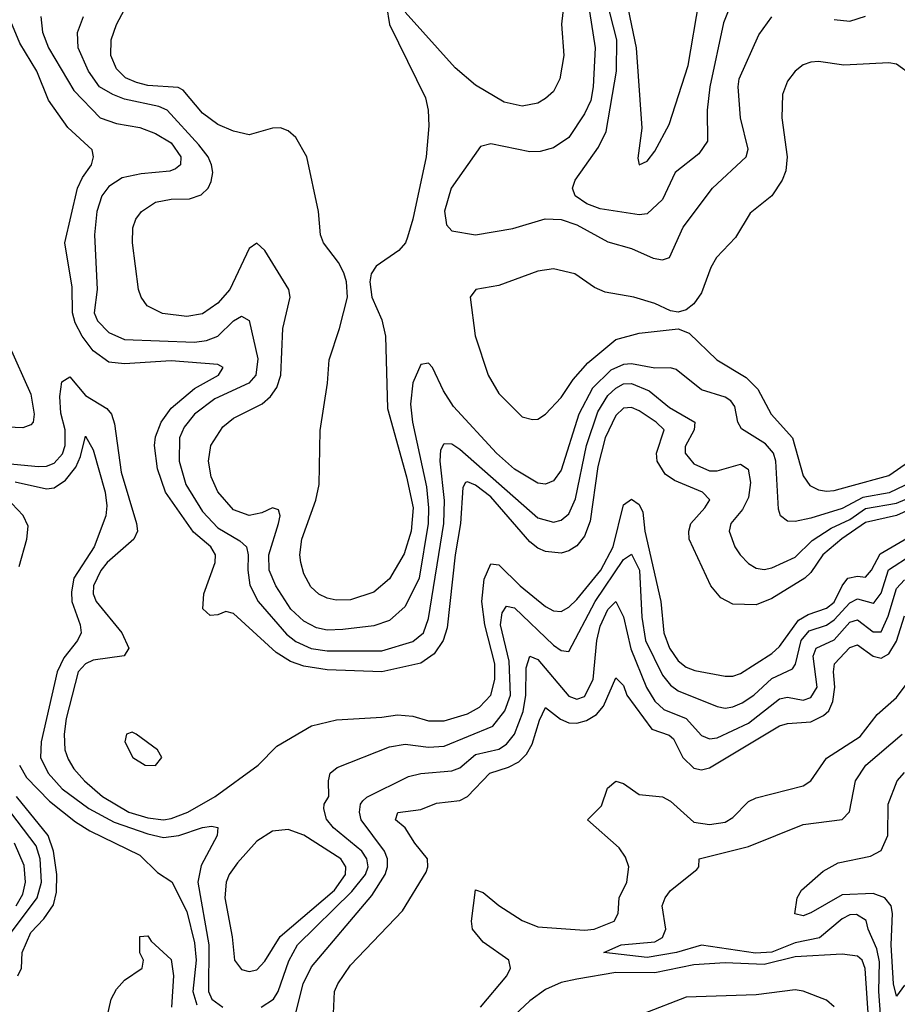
# Model space of a CAD drawing. Header units: inches. Extents: x 884549 to 1028252, y 526810 to 653624.
# Tile 598 of 656: x 993102 to 995352, y 546437 to 548962. Entities that reach past the tile are written whole.
import ezdxf

# ---------------------------------------------------------------- set-up
doc = ezdxf.new("R2010")
doc.units = ezdxf.units.IN
doc.header["$MEASUREMENT"] = 0
doc.layers.add('A9594', color=7, linetype='Continuous')

msp = doc.modelspace()

# ---------------------------------------------------------------- linework, layer by layer
at = {"layer": 'A9594', "color": 5}
for points, elevation in [([(994649.2, 549050), (994682.1, 548890), (994696.5, 548683.5), (994686.3, 548606.3), (994689.8, 548589.8), (994710, 548598.8), (994730, 548624.4), (994766.8, 548693.2), (994815.6, 548844.4), (994844, 549010)], 2120), ([(994497.8, 549010), (994490.4, 548950), (994497.1, 548870), (994486.6, 548810), (994470, 548778), (994450, 548759.3), (994430, 548747.8), (994390, 548740.1), (994343.6, 548750), (994270, 548793.8), (994217.9, 548837.9), (994090, 548980.8)], 2180), ([(994558.7, 549010), (994577.4, 548890), (994572.2, 548790), (994565.8, 548754.2), (994550, 548720.6), (994510, 548659.3), (994470, 548633.2), (994436.1, 548623.9), (994410, 548622.9), (994310, 548643.5), (994283.1, 548636.9), (994208.2, 548530), (994190.6, 548470.6), (994196, 548436), (994210, 548420.3), (994270, 548409.8), (994366.2, 548426.2), (994449.3, 548450.7), (994490, 548449.5), (994530, 548435.8), (994610, 548391.8), (994670, 548374.8), (994725.7, 548350), (994750, 548346.2), (994767.9, 548352.1), (994802.7, 548430), (994877.9, 548530), (994964.1, 548610), (994969, 548630), (994950.1, 548710), (994943.7, 548790), (994946.4, 548810), (994996.9, 548923.1), (995030, 548968.9)], 2160), ([(994923.3, 548996.7), (994906, 548954), (994870.7, 548790), (994864.6, 548730), (994865.2, 548650), (994842.6, 548617.4), (994781.8, 548570), (994750, 548500.5), (994710, 548464.1), (994690, 548461.8), (994590, 548476.4), (994555.4, 548490), (994525.8, 548510), (994519, 548530), (994525.6, 548550), (994585.4, 548634.6), (994604.9, 548675.1), (994632, 548830), (994632.8, 548910), (994606.9, 549010)], 2140), ([(994042.5, 548997.5), (994050, 548949.7), (994141.7, 548761.7), (994149, 548730), (994150.6, 548689.4), (994143.4, 548610), (994110, 548450.6), (994096.2, 548403.8), (994090.5, 548389.5), (994073.7, 548370), (994015.6, 548330), (994002.9, 548310), (993999.6, 548290), (994004.2, 548250), (994030, 548192.3), (994039.2, 548150), (994044.4, 547964.4), (994093.6, 547790), (994110.6, 547710), (994105.2, 547650), (994087.5, 547592.5), (994050, 547528.2), (994010, 547494.2), (993950, 547473.8), (993913, 547473), (993890, 547478.4), (993868.6, 547488.6), (993847.7, 547507.7), (993830, 547540.9), (993822.1, 547570), (993820.1, 547590), (993825.3, 547630), (993860.8, 547730), (993869.1, 547770), (993872, 547908), (993890.9, 548030), (993895.2, 548090), (993922, 548170), (993941.7, 548250), (993939.5, 548290), (993932.8, 548312.8), (993919, 548339), (993880.5, 548390), (993873, 548410), (993867.5, 548470), (993838.2, 548610), (993810, 548659.3), (993790, 548676.4), (993770, 548684.2), (993750, 548683.6), (993690, 548666.9), (993650, 548675.5), (993610, 548692.7), (993570, 548721.9), (993521.1, 548781.1), (993507.6, 548787.6), (993430, 548793.3), (993400.9, 548800.9), (993373, 548813), (993350, 548835.9), (993335.5, 548870), (993336.6, 548910), (993350, 548949), (993370, 548987.8)], 2180), ([(995410, 547717.8), (995350, 547690.5), (995270, 547672.8), (995209.4, 547630.6), (995161, 547590), (995130, 547544.2), (995114.3, 547530), (995030, 547477.7), (994990, 547461.8), (994930, 547463.3), (994899.5, 547479.5), (994873.5, 547510), (994817.8, 547630), (994816.9, 547650), (994822.3, 547670), (994858.1, 547710), (994871, 547731), (994852.2, 547750), (994780.3, 547780.3), (994756.4, 547796.4), (994736.4, 547830), (994734, 547850), (994753.9, 547910), (994733.1, 547930), (994690, 547958.6), (994670, 547967.7), (994650, 547965.6), (994630, 547947.2), (994602.8, 547890), (994583.6, 547816.4), (994564.4, 547675.6), (994550, 547637.5), (994530, 547612.3), (994510, 547599.9), (994490, 547594.2), (994450, 547597.9), (994430, 547606.9), (994410, 547622.7), (994310, 547738.3), (994270, 547768.3), (994250, 547777.1), (994244.8, 547775.2), (994237.4, 547762.6), (994231.7, 547670), (994217.9, 547590), (994197.7, 547402.3), (994187.7, 547370), (994164.4, 547335.6), (994130, 547312), (994030, 547289.2), (993890, 547294.7), (993830, 547303.9), (993796.4, 547316.4), (993759.1, 547339.1), (993650, 547439.4), (993630, 547444.1), (993610, 547435.9), (993590, 547434), (993571.2, 547451.2), (993573.4, 547490), (993603, 547570), (993603.4, 547590), (993591.4, 547610), (993547.4, 547647.4), (993475.2, 547750), (993454.6, 547810), (993447.3, 547870), (993450, 547891.8), (993464, 547930), (993490, 547966), (993550, 548016.2), (993611.3, 548050), (993623.2, 548070), (993610, 548077.3), (993490, 548086.8), (993370, 548079.6), (993330, 548083.6), (993290, 548112.9), (993261.8, 548150), (993244.2, 548184.2), (993236.7, 548210), (993235.8, 548275.8), (993217.8, 548390), (993250, 548530), (993262.7, 548557.3), (993285.4, 548590), (993291, 548610), (993287.8, 548627.8), (993225, 548685), (993175.8, 548755.8), (993145.9, 548830), (993101.9, 548901.9), (993070, 548977.4)], 2120), ([(993156, 548970), (993160.2, 548930), (993175.3, 548890), (993240.2, 548780.2), (993307.6, 548710), (993350, 548695.6), (993410, 548684.9), (993450, 548670.1), (993490, 548646), (993514.6, 548610), (993514.2, 548590), (993501.1, 548578.9), (993486.8, 548573.2), (993413.2, 548566.8), (993364, 548556), (993330, 548534.1), (993312.5, 548510), (993299.5, 548470), (993293.2, 548410), (993300.7, 548270), (993293, 548210), (993301.2, 548190), (993330, 548159.6), (993370, 548141.3), (993550, 548134.8), (993581, 548139), (993609.4, 548150.6), (993650, 548189.5), (993670, 548201.2), (993690, 548190.3), (993712.2, 548092.2), (993706.7, 548050), (993689, 548030), (993602, 547990), (993550, 547949.9), (993523.3, 547916.7), (993511.6, 547890), (993510.4, 547830), (993527.5, 547770), (993570, 547700.7), (993610, 547659.1), (993665.9, 547625.9), (993682.9, 547610), (993687.7, 547590), (993686.3, 547550), (993691.4, 547511.4), (993712.9, 547470), (993786.1, 547386.1), (993810, 547367.1), (993849.1, 547349.1), (993890, 547343.3), (994030, 547343.1), (994110, 547367.4), (994136.9, 547390), (994150, 547426), (994189.3, 547670), (994191.2, 547728.8), (994179.6, 547830), (994181.5, 547858.5), (994190, 547875.3), (994210, 547874.3), (994230, 547860.4), (994430, 547684.4), (994470, 547673.7), (994490, 547678.3), (994510, 547694.8), (994526.9, 547733.1), (994554.9, 547870), (994583.7, 547956.3), (994610, 547997.9), (994630, 548017.3), (994650, 548027.9), (994670, 548028.7), (994715.6, 548010), (994767.6, 547967.6), (994832.3, 547930), (994831.3, 547910), (994807.6, 547867.6), (994807.8, 547850), (994830, 547822.8), (994870, 547805.1), (994890, 547805.1), (994950, 547821.7), (994969.2, 547809.2), (994975.4, 547775.4), (994970, 547736.8), (994954.5, 547705.5), (994924.6, 547670), (994920.5, 547650), (994935.3, 547610), (994948.8, 547590), (994970, 547567.3), (994990, 547555.1), (995010, 547551.8), (995030, 547556.3), (995090, 547583.7), (995133.8, 547626.2), (995182.3, 547657.7), (995230, 547680.4), (995270, 547708.2), (995350, 547721.9), (995410, 547747.4)], 2140), ([(995390, 547776.4), (995331.1, 547748.9), (995263.1, 547736.9), (995210, 547708.6), (995130, 547683.7), (995090, 547674.7), (995070, 547675.5), (995052.1, 547690), (995047, 547707), (995039.9, 547830), (995034.6, 547850), (995013.8, 547873.8), (994952.3, 547912.3), (994943.1, 547930), (994934.9, 547970), (994924.8, 547984.8), (994910, 547994.2), (994850, 548012.6), (994784.9, 548064.9), (994770, 548069.2), (994730, 548068.4), (994670, 548079.1), (994650, 548077.8), (994617.1, 548062.9), (994570, 548017.1), (994535.1, 547950), (994490, 547807), (994470, 547779.2), (994450, 547770.6), (994430, 547773.4), (994370, 547808.9), (994323.9, 547850), (994213.8, 547970), (994187.9, 548010), (994160.3, 548070), (994150, 548081.3), (994130, 548077.6), (994110, 548030.4), (994103.7, 547976.3), (994108.6, 547930), (994144.3, 547764.3), (994150.2, 547710), (994148.8, 547670), (994125.8, 547530), (994090, 547456.8), (994050, 547421.6), (994010, 547407.9), (993930, 547398.4), (993890, 547396.8), (993862.3, 547402.3), (993830, 547419.2), (993796.5, 547450), (993758.6, 547510), (993741.1, 547550), (993740.1, 547590), (993765.4, 547670), (993769.4, 547689.4), (993765.1, 547705.1), (993750, 547710.1), (993722.7, 547697.3), (993690, 547690.5), (993650, 547704.6), (993610, 547751), (993592.3, 547790), (993585.7, 547830), (993591.8, 547870), (993622.3, 547917.7), (993650, 547939.6), (993723.5, 547976.5), (993744.7, 547995.3), (993761, 548019), (993771.3, 548050), (993776.1, 548170), (993795, 548250), (993791.9, 548270), (993730, 548370.3), (993710, 548388.5), (993690, 548374.9), (993640.3, 548270), (993610, 548235.3), (993570, 548207.7), (993530, 548200.7), (993468, 548208), (993428.4, 548228.4), (993413.1, 548250), (993406.5, 548270), (993390.6, 548390), (993391.7, 548428.3), (993399.1, 548450), (993413.8, 548470), (993450, 548493.8), (993490, 548501.7), (993537.4, 548502.6), (993567.3, 548512.7), (993584.6, 548530), (993592.9, 548547.1), (993596.5, 548570), (993593.6, 548590), (993584.6, 548610), (993560.7, 548640.7), (993479.4, 548730), (993458.8, 548738.8), (993370, 548758.3), (993340.3, 548770), (993306.3, 548790), (993278.5, 548830), (993251.3, 548890), (993250, 548929), (993265.5, 548970)], 2160), ([(995190, 548961.9), (995230, 548958), (995270, 548970.7)], 2160), ([(995390, 548818.9), (995350, 548848), (995330, 548851.5), (995214.7, 548845.3), (995150, 548854.3), (995130, 548853), (995110, 548845.8), (995090, 548829.8), (995070, 548804), (995057.2, 548770), (995055.4, 548710), (995069.6, 548610), (995065.6, 548574.4), (995056.8, 548550), (995030.1, 548509.9), (994974.6, 548465.4), (994936.8, 548403.2), (994888.3, 548351.7), (994874, 548326), (994850, 548261.1), (994830, 548233.5), (994810, 548217.7), (994790, 548212.2), (994770, 548215.4), (994730, 548233.6), (994676, 548250), (994602.8, 548262.8), (994575, 548275), (994525.1, 548310), (994470, 548323.1), (994430, 548316.8), (994330, 548279.8), (994271.3, 548270), (994256.4, 548250), (994269.2, 548150.8), (994302.6, 548050), (994330, 548003.6), (994390, 547943.6), (994416.2, 547936.2), (994430, 547937.8), (994450, 547950.2), (994490, 547993.2), (994520.8, 548039.2), (994558.3, 548081.7), (994630, 548141.5), (994690, 548157.6), (994790, 548169.3), (994817.9, 548157.9), (994888.7, 548090), (994963.9, 548043.9), (994994.2, 548014.2), (995028.7, 547950), (995082.7, 547890), (995110, 547792.4), (995127.4, 547767.4), (995150, 547756.3), (995170, 547753.2), (995190, 547754.4), (995230, 547766), (995330, 547793.4), (995382.9, 547830)], 2180), ([(993073.3, 548130), (993130, 548001.6), (993139, 547950), (993136, 547930), (993130, 547923.1), (993110, 547915.6), (993050, 547917.7)], 2120), ([(993050, 547825.1), (993150, 547815.9), (993170, 547816.9), (993190, 547824.9), (993211.4, 547848.6), (993217.9, 547870), (993218.2, 547910), (993207.4, 547952.6), (993204.8, 547995.2), (993210, 548032.8), (993230, 548046), (993270, 547997.8), (993324.7, 547964.7), (993336.8, 547950), (993345.1, 547925.1), (993361.6, 547801.6), (993401.3, 547670), (993403.6, 547650), (993394.6, 547630), (993326.3, 547570), (993310, 547549.4), (993290.7, 547510), (993290.4, 547490), (993297.9, 547470), (993363.9, 547390), (993381.3, 547350), (993369.5, 547330.5), (993290, 547319.2), (993270, 547310), (993251.3, 547290), (993220.6, 547170), (993215.4, 547130), (993217.8, 547090), (993225.8, 547065.8), (993240.9, 547040.9), (993268, 547010), (993313.7, 546970), (993381.9, 546930), (993430, 546915), (993470, 546910.1), (993490, 546913.1), (993533.1, 546930), (993603.2, 546970), (993713.3, 547050), (993760.9, 547099.1), (993850, 547151.5), (993913.7, 547166.3), (994030, 547173), (994070, 547179.3), (994110, 547176), (994150, 547163.7), (994190, 547163.9), (994250, 547182), (994280.9, 547199.1), (994309.9, 547230), (994320.2, 547270), (994320.2, 547310), (994293.9, 547410), (994286.3, 547470), (994292.7, 547527.3), (994310, 547566.6), (994330, 547564.3), (994384.5, 547510), (994450, 547456.7), (994470, 547445.7), (994490, 547444.4), (994510, 547455.7), (994530, 547475.3), (994591.7, 547550), (994623.1, 547610), (994650, 547717.8), (994670, 547732.5), (994690, 547718.9), (994699, 547699), (994704.2, 547650), (994745.6, 547470), (994753.4, 547390), (994767.3, 547350), (994790, 547317.5), (994810, 547301.7), (994832.6, 547292.6), (994910, 547278.4), (994930, 547278.5), (994950, 547285.2), (995030, 547336.3), (995050, 547354.2), (995098.2, 547421.8), (995123.1, 547436.9), (995170, 547452.9), (995190, 547468.4), (995210, 547510.1), (995225.3, 547530), (995250, 547534.8), (995270, 547532.3), (995285.9, 547550), (995308.1, 547591.9), (995390, 547639.9)], 2080), ([(993090, 547776.5), (993170, 547758.5), (993190, 547761.1), (993219.1, 547780.9), (993245.9, 547814.1), (993257.9, 547842.1), (993270, 547894.2), (993290, 547858.7), (993320.8, 547750), (993325.2, 547714.8), (993322.9, 547690), (993293, 547610), (993240.5, 547530), (993234.4, 547494.4), (993235.7, 547470), (993257, 547410), (993258.9, 547390), (993249.6, 547370), (993214.5, 547325.5), (993197.9, 547290), (993157, 547110), (993155.2, 547070), (993174.4, 547030), (993210.5, 546990), (993279.2, 546939.2), (993344.3, 546904.3), (993430, 546874.1), (993470, 546864.9), (993510, 546870.3), (993570.1, 546890.1), (993593.8, 546893.8), (993610.1, 546890.1), (993607.8, 546870), (993567, 546793), (993558.1, 546750), (993586.7, 546590), (993585.7, 546470), (993594.3, 546450), (993622.8, 546430)], 2060), ([(993100, 547560), (993119.8, 547630), (993123.1, 547663.1), (993110.7, 547690.7), (993081.3, 547721.3)], 2060), ([(993720.7, 546430), (993752.7, 546450), (993764.2, 546470), (993791.4, 546548.6), (993814.3, 546590), (993953.3, 546726.7), (993988.2, 546770), (993995.4, 546790), (993992, 546810), (993978.5, 546830), (993906.4, 546890), (993888.3, 546911.7), (993881.4, 546938.6), (993882.5, 546950), (993894.5, 546970), (993893, 547010), (993897.4, 547030), (993915.8, 547044.2), (994050, 547097.6), (994090, 547104.1), (994150, 547096.1), (994190, 547098.7), (994315, 547150), (994345.7, 547190), (994359.9, 547230), (994357, 547317), (994334.6, 547410), (994338.8, 547441.2), (994350, 547458.3), (994370, 547453.5), (994470, 547358.1), (994490, 547344.6), (994510, 547342), (994577, 547470), (994650, 547577.9), (994670, 547591.3), (994691.1, 547550), (994697, 547430), (994706.4, 547370), (994750, 547281), (994770, 547255.1), (994790, 547240.7), (994890, 547200.5), (994910, 547196.7), (994930, 547199.5), (994954.3, 547210), (994983.8, 547230), (995030, 547272.3), (995082.7, 547297.3), (995090.9, 547309.1), (995105, 547370), (995125.4, 547394.6), (995170.5, 547409.5), (995190, 547423.2), (995230, 547466.5), (995250, 547476.5), (995290, 547465.7), (995292.4, 547467.6), (995310, 547491.2), (995328.8, 547551.2), (995390, 547590.1)], 2060), ([(993808.6, 546411.4), (993828.8, 546490), (993850, 546533.4), (994004.1, 546715.9), (994039, 546770), (994045, 546790), (994044.4, 546810), (994036.7, 546830), (993977.1, 546910), (993973.1, 546930), (993975.4, 546950), (993981.3, 546958.7), (993991.8, 546968.2), (994098.9, 547021.1), (994130, 547029), (994210, 547035.6), (994230, 547043.7), (994270, 547077.4), (994330, 547091.6), (994350, 547103.9), (994370, 547130), (994392.5, 547187.5), (994399.5, 547230), (994400.2, 547299.8), (994410, 547330.1), (994430, 547321.5), (994510, 547227.5), (994530, 547219.9), (994550, 547226.4), (994572.2, 547270), (994581.1, 547370), (994590, 547406.3), (994610, 547449), (994630, 547470.1), (994650, 547430.3), (994668.8, 547348.8), (994709.1, 547249.1), (994730, 547214), (994753, 547193), (994810.6, 547170), (994850, 547126.1), (994870, 547117.6), (994890, 547120.4), (994970, 547158.3), (995050, 547220.7), (995070, 547224.7), (995110, 547217.2), (995130, 547223.4), (995146, 547250), (995136.4, 547330), (995143.5, 547350), (995190, 547371.7), (995230, 547417.2), (995250, 547423), (995290, 547392.3), (995310, 547392.1), (995328, 547432), (995350, 547502.9), (995370, 547525.7)], 2040), ([(993906.5, 546413.5), (993908.5, 546470), (993917, 546490), (993950, 546537.8), (994083.3, 546676.7), (994143.9, 546776.1), (994148.5, 546790), (994147.4, 546810), (994114.5, 546850), (994090, 546889.9), (994065.6, 546910), (994071.3, 546928.7), (994130, 546936.4), (994170, 546952.7), (994230, 546959.8), (994250, 546970.1), (994307.3, 547030), (994354.8, 547045.2), (994381.3, 547058.7), (994401.4, 547078.6), (994416, 547104), (994434.1, 547165.9), (994450, 547197.8), (994488.6, 547168.6), (994510, 547158.5), (994530, 547157.7), (994555.3, 547164.7), (994580.1, 547179.9), (994598.6, 547201.4), (994630, 547274.4), (994650, 547254.9), (994658.1, 547230), (994722.5, 547142.5), (994766.9, 547126.9), (994778.2, 547118.2), (994802.1, 547070), (994830, 547043), (994850, 547038.2), (994870, 547043.3), (995050, 547151.5), (995070, 547157.2), (995130, 547161.4), (995162.6, 547177.4), (995175.9, 547190), (995186.8, 547213.2), (995191.4, 547250), (995187.8, 547290), (995190.6, 547310), (995230, 547351.7), (995250, 547358.8), (995290, 547329.4), (995310, 547324.8), (995330, 547335.5), (995350, 547368.6), (995370, 547432.9)], 2020), ([(994283.5, 546430), (994350.3, 546510), (994360.1, 546530), (994355.9, 546550), (994290, 546596.7), (994262.7, 546630), (994260.1, 546650), (994270, 546730.2), (994290, 546724.2), (994330, 546690.8), (994390, 546652), (994430, 546635.7), (994550, 546627.2), (994574.3, 546630), (994625.7, 546650), (994636, 546670), (994639, 546710), (994658.4, 546750), (994663.1, 546790), (994654.8, 546814.8), (994638.4, 546838.4), (994557.2, 546910), (994593.6, 546946.4), (994609.1, 546990.9), (994630, 547009.3), (994650, 547003), (994690, 546974.7), (994750, 546969.4), (994770, 546957.7), (994830, 546904.3), (994870, 546897.8), (994910, 546904.2), (994930, 546916.1), (994970, 546957.2), (994990, 546966.1), (995110, 546997.4), (995129.9, 547010.1), (995170, 547068.6), (995256.2, 547123.8), (995300.1, 547179.9), (995350, 547223.6), (995390, 547278)], 1980), ([(995314.5, 546330), (995304.4, 546470), (995306.2, 546546.2), (995299.6, 546579.6), (995276.9, 546630), (995272, 546652), (995247.2, 546667.2), (995230, 546666.9), (995210, 546656.6), (995152.4, 546607.6), (995090, 546595), (995030, 546570.7), (994988.3, 546568.3), (994850, 546588.7), (994785.8, 546570), (994710, 546556.8), (994599.7, 546570), (994643.5, 546590), (994730, 546597.1), (994750, 546608.3), (994758.2, 546630), (994748.6, 546690), (994756.3, 546710), (994770, 546729), (994837.6, 546782.4), (994843, 546790), (994843.6, 546810), (994970, 546841.6), (995110, 546897.8), (995210, 546911.1), (995229.2, 546930.8), (995244.2, 547010), (995270.9, 547050), (995363.9, 547130)], 1960), ([(993100.8, 547050), (993119, 547019), (993178.1, 546958.1), (993244.9, 546904.9), (993281.9, 546881.9), (993410, 546819.5), (993455, 546775), (993491.4, 546751.4), (993530, 546674.8), (993550, 546594.3), (993554.5, 546550), (993545.9, 546470), (993555.8, 546435.8)], 2040), ([(995370, 546486), (995350, 546458), (995342.3, 546490), (995336, 546590), (995339.2, 546670), (995335.6, 546690), (995320.1, 546710), (995290, 546720.8), (995210, 546717.8), (995130, 546671.3), (995110, 546664.3), (995088.9, 546668.9), (995095, 546710), (995106, 546730), (995161.8, 546778.2), (995200.5, 546799.5), (995283.3, 546816.7), (995310, 546831.6), (995327.8, 546870), (995328.7, 546950), (995351.4, 547010), (995370, 547031.8)], 1940), ([(993036.1, 546563.9), (993146.1, 546710), (993157.4, 546750), (993154.2, 546810), (993143.6, 546843.6), (993032.2, 546990)], 2060), ([(993096.9, 546510), (993106, 546530), (993107.8, 546570), (993130, 546621.1), (993163.6, 546656.4), (993188.1, 546691.9), (993195.7, 546724.3), (993196.5, 546770), (993188.7, 546830), (993175.1, 546870), (993093.4, 546970)], 2040), ([(993092.8, 546690), (993110, 546719.6), (993116.8, 546750), (993112.8, 546792.8), (993088.7, 546850)], 2080), ([(993322.6, 546390), (993336.3, 546450), (993350, 546476.3), (993370, 546499.1), (993415.3, 546530), (993419, 546550), (993409.5, 546569.5), (993410, 546611), (993430, 546612.4), (993439, 546599), (993490, 546552.4), (993496.2, 546510), (993490.7, 546430)], 2020), ([(995278.8, 546390), (995269.2, 546529.2), (995261.3, 546550), (995250, 546560.9), (995210, 546565.9), (995090, 546558.6), (995010, 546539.3), (994910, 546543.4), (994830, 546538.3), (994730, 546517.8), (994630, 546518.6), (994530, 546501.8), (994490, 546492.7), (994450, 546474.9), (994410, 546445.9), (994330, 546371.8)], 1980), ([(995190, 546430.9), (995170, 546448), (995110, 546471.2), (995090, 546473.9), (994990, 546461.5), (994810, 546455.5), (994589.8, 546370.2)], 2020)]:
    msp.add_lwpolyline(points, dxfattribs=dict(at, elevation=elevation))
for points, elevation in [([(993390, 547135.3), (993375.5, 547130), (993371.6, 547110), (993391.8, 547070), (993423, 547050), (993450, 547049.4), (993466.3, 547070), (993455.1, 547090), (993400.5, 547130)], 2120), ([(993790, 546885.4), (993750, 546881.2), (993710, 546855), (993660.3, 546799.7), (993639, 546770), (993630.7, 546750), (993627.7, 546710), (993646.5, 546610), (993652.8, 546550), (993670, 546526.6), (993690, 546520.9), (993710, 546525.5), (993730, 546547.5), (993769.3, 546610.7), (993908.5, 546730), (993936.7, 546770), (993937.9, 546790), (993925.1, 546810), (993830, 546870.4)], 2080)]:
    msp.add_lwpolyline(points, close=True, dxfattribs=dict(at, elevation=elevation))

doc.saveas('drawing.dxf')
